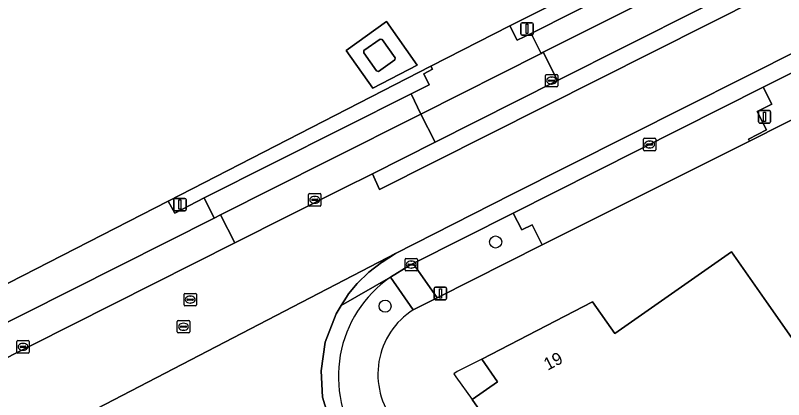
# Model space of a CAD drawing. Extents: x 156702 to 158052, y 387630 to 388992.
# Drawn here: x 157140.6 to 157202.6, y 388302.5 to 388333.6 of the extents above; entities that cross this region are included whole.
import ezdxf

# ---------------------------------------------------------------- set-up
doc = ezdxf.new("R2010")
doc.units = 0
for name, color, linetype in [('IMGEO_Berm_groen', 7, 'Continuous'), ('IMGEO_Boom', 7, 'Continuous'), ('IMGEO_Erf', 7, 'Continuous'), ('IMGEO_Groenvoorziening', 7, 'Continuous'), ('IMGEO_Hek', 7, 'Continuous'), ('IMGEO_Kolk', 7, 'Continuous'), ('IMGEO_Lage_trafo', 7, 'Continuous'), ('IMGEO_Lichtmast', 7, 'Continuous'), ('IMGEO_Pand', 7, 'Continuous'), ('IMGEO_Pand_nummerreeks', 7, 'Continuous'), ('IMGEO_Pand_overbouw', 7, 'Continuous'), ('IMGEO_Parkeervlak_gesloten', 7, 'Continuous'), ('IMGEO_Parkeervlak_open', 7, 'Continuous'), ('IMGEO_Rijbaan_lokaal_gesloten', 7, 'Continuous'), ('IMGEO_Rijbaan_lokaal_open', 7, 'Continuous'), ('IMGEO_Rioolput', 7, 'Continuous'), ('IMGEO_Verkeersbordpaal', 7, 'Continuous'), ('IMGEO_Voetpad_open', 7, 'Continuous')]:
    doc.layers.add(name, color=color, linetype=linetype)

msp = doc.modelspace()

# ---------------------------------------------------------------- linework, layer by layer
at = {"layer": 'IMGEO_Berm_groen'}
for points in [[(157222.36, 388334.779), (157222.274, 388334.914), (157221.376, 388334.463), (157220.601, 388335.944), (157219.436, 388335.357), (157218.736, 388336.736), (157200.913, 388327.752), (157201.617, 388326.399), (157200.425, 388325.795), (157201.173, 388324.315), (157199.731, 388323.57), (157199.814, 388323.396)], [(157183.072, 388315.021), (157182.262, 388316.648), (157181.445, 388316.239), (157180.743, 388317.597), (157172.657, 388313.508), (157174.598, 388310.74)]]:
    msp.add_lwpolyline(points, close=True, dxfattribs=at)
msp.add_lwpolyline([(157172.67, 388309.781), (157170.823, 388312.404)], dxfattribs=at)
for centre, radius, start, end in [((157176.376, 388304.395), 9.746, 124.73394, 214.93326), ((157176.005, 388304.567), 6.189, 122.60722, 218.05882)]:
    msp.add_arc(centre, radius, start, end, dxfattribs=at)
at = {"layer": 'IMGEO_Boom'}
for centre in [(157179.32, 388315.257), (157170.398, 388310.068)]:
    msp.add_circle(centre, 0.489, dxfattribs=at)
at = {"layer": 'IMGEO_Erf'}
for points in [[(157287.748, 388367.548), (157287.476, 388367.66), (157286.254, 388367.11), (157277.203, 388362.704), (157275.769, 388361.999), (157275.844, 388361.85), (157264.626, 388356.371), (157256.833, 388352.351), (157254.995, 388351.412), (157244.44, 388346.111), (157239.077, 388343.333), (157227.498, 388337.345), (157222.36, 388334.779), (157199.814, 388323.396), (157183.072, 388315.021), (157174.598, 388310.74), (157172.67, 388309.781)], [(157055.318, 388268.856), (157065.932, 388274.591), (157095.174, 388289.455), (157094.853, 388290.096), (157097.304, 388291.355), (157097.614, 388290.696), (157097.881, 388290.831), (157119.289, 388301.443), (157121.594, 388302.586), (157122.912, 388303.239), (157126.545, 388305.126), (157128.281, 388306.017), (157129.856, 388306.814), (157137.907, 388310.886), (157152.903, 388318.564), (157174.095, 388329.453), (157180.461, 388332.701), (157200.119, 388342.587), (157202.298, 388343.699), (157206.748, 388345.97), (157208.141, 388346.681), (157233.238, 388359.337)], [(157219.61, 388264.167), (157215.353, 388270.292), (157211.106, 388267.393), (157202.392, 388279.88), (157198.304, 388277.05), (157196.864, 388279.117), (157194.804, 388277.677), (157189.199, 388285.691), (157177.415, 388302.539), (157179.467, 388303.97), (157178.197, 388305.797), (157187.143, 388310.419), (157188.937, 388307.859), (157198.347, 388314.459), (157201.175, 388310.421), (157208.838, 388299.477), (157224.658, 388276.883), (157252.506, 388296.33)]]:
    msp.add_lwpolyline(points, dxfattribs=at)
msp.add_lwpolyline([(157170.522, 388333.055), (157172.994, 388329.541), (157169.403, 388327.676), (157167.248, 388330.729)], close=True, dxfattribs=at)
msp.add_arc((157176.005, 388304.567), 6.189, 122.60722, 218.05882, dxfattribs=at)
at = {"layer": 'IMGEO_Groenvoorziening'}
for points in [[(157199.382, 388340.78), (157199.48, 388340.829), (157200.712, 388341.452), (157200.119, 388342.587), (157180.461, 388332.701), (157181.053, 388331.56), (157182.179, 388332.106)], [(157155.802, 388318.813), (157172.497, 388327.222), (157173.956, 388327.962), (157173.515, 388328.833), (157174.235, 388329.202), (157174.095, 388329.453), (157152.903, 388318.564), (157153.421, 388317.593)]]:
    msp.add_lwpolyline(points, close=True, dxfattribs=at)
at = {"layer": 'IMGEO_Hek'}
for points in [[(157174.095, 388329.453), (157152.903, 388318.564)], [(157152.903, 388318.564), (157137.907, 388310.886)]]:
    msp.add_lwpolyline(points, dxfattribs=at)
at = {"layer": 'IMGEO_Kolk'}
for p, q in [((157183.336, 388327.863), (157183.336, 388328.715)), ((157183.411, 388328.789), (157184.263, 388328.789)), ((157183.824, 388328.569), (157183.849, 388328.569)), ((157184.337, 388328.715), (157184.337, 388327.863)), ((157184.263, 388327.789), (157183.411, 388327.789)), ((157183.595, 388328.283), (157183.595, 388328.295)), ((157184.033, 388328.246), (157183.635, 388328.246)), ((157183.638, 388328.332), (157184.036, 388328.332)), ((157183.847, 388328.009), (157183.822, 388328.009)), ((157184.079, 388328.295), (157184.079, 388328.283)), ((157191.245, 388322.704), (157191.245, 388323.556)), ((157191.32, 388323.63), (157192.172, 388323.63)), ((157192.246, 388323.556), (157192.246, 388322.704)), ((157191.504, 388323.124), (157191.504, 388323.136)), ((157191.942, 388323.087), (157191.544, 388323.087)), ((157191.547, 388323.173), (157191.945, 388323.173)), ((157191.756, 388322.85), (157191.731, 388322.85)), ((157191.733, 388323.41), (157191.758, 388323.41)), ((157191.988, 388323.136), (157191.988, 388323.124)), ((157192.172, 388322.63), (157191.32, 388322.63)), ((157164.299, 388319.161), (157165.151, 388319.161)), ((157164.224, 388318.235), (157164.224, 388319.087)), ((157164.483, 388318.655), (157164.483, 388318.667)), ((157164.921, 388318.618), (157164.523, 388318.618)), ((157164.526, 388318.704), (157164.924, 388318.704)), ((157164.712, 388318.941), (157164.737, 388318.941)), ((157164.967, 388318.667), (157164.967, 388318.655)), ((157165.225, 388319.087), (157165.225, 388318.235)), ((157165.151, 388318.161), (157164.299, 388318.161)), ((157164.735, 388318.381), (157164.71, 388318.381)), ((157172.006, 388313.004), (157172.006, 388313.856)), ((157172.081, 388313.93), (157172.933, 388313.93)), ((157172.494, 388313.71), (157172.519, 388313.71)), ((157173.007, 388313.856), (157173.007, 388313.004)), ((157172.933, 388312.93), (157172.081, 388312.93)), ((157172.265, 388313.424), (157172.265, 388313.436)), ((157172.703, 388313.387), (157172.305, 388313.387)), ((157172.308, 388313.473), (157172.706, 388313.473)), ((157172.517, 388313.15), (157172.492, 388313.15)), ((157172.749, 388313.436), (157172.749, 388313.424)), ((157140.678, 388306.365), (157140.678, 388307.217)), ((157140.753, 388307.291), (157141.605, 388307.291)), ((157140.937, 388306.785), (157140.937, 388306.797)), ((157141.375, 388306.748), (157140.977, 388306.748)), ((157140.98, 388306.834), (157141.378, 388306.834)), ((157141.166, 388307.071), (157141.191, 388307.071)), ((157141.421, 388306.797), (157141.421, 388306.785)), ((157141.679, 388307.217), (157141.679, 388306.365)), ((157141.605, 388306.291), (157140.753, 388306.291)), ((157141.189, 388306.511), (157141.164, 388306.511))]:
    msp.add_line(p, q, dxfattribs=at)
for points in [[(157183.336, 388327.863), (157183.336, 388328.715)], [(157183.411, 388328.789), (157184.263, 388328.789)], [(157184.337, 388328.715), (157184.337, 388327.863)], [(157184.263, 388327.789), (157183.411, 388327.789)], [(157191.245, 388322.704), (157191.245, 388323.556)], [(157191.32, 388323.63), (157192.172, 388323.63)], [(157192.246, 388323.556), (157192.246, 388322.704)], [(157192.172, 388322.63), (157191.32, 388322.63)], [(157164.299, 388319.161), (157165.151, 388319.161)], [(157164.224, 388318.235), (157164.224, 388319.087)], [(157165.225, 388319.087), (157165.225, 388318.235)], [(157165.151, 388318.161), (157164.299, 388318.161)], [(157172.006, 388313.004), (157172.006, 388313.856)], [(157172.081, 388313.93), (157172.933, 388313.93)], [(157173.007, 388313.856), (157173.007, 388313.004)], [(157172.933, 388312.93), (157172.081, 388312.93)], [(157140.678, 388306.365), (157140.678, 388307.217)], [(157140.753, 388307.291), (157141.605, 388307.291)], [(157141.679, 388307.217), (157141.679, 388306.365)], [(157141.605, 388306.291), (157140.753, 388306.291)]]:
    msp.add_lwpolyline(points, dxfattribs=at)
for centre, radius, start, end in [((157183.413, 388328.713), 0.0765, 91.55205, 178.44795), ((157183.413, 388328.713), 0.0765, 91.55205, 178.44795), ((157184.261, 388328.713), 0.0765, 1.55205, 88.44795), ((157184.261, 388328.713), 0.0765, 1.55205, 88.44795), ((157183.413, 388327.865), 0.0765, 181.55205, 268.44795), ((157183.413, 388327.865), 0.0765, 181.55205, 268.44795), ((157183.635, 388328.292), 0.0403, 85.87752, 175.75265), ((157183.632, 388328.282), 0.0366, 178.93798, 274.71019), ((157184.036, 388328.289), 0.043, 264.86636, 352.45326), ((157184.04, 388328.294), 0.0386, 1.73085, 96.63898), ((157184.261, 388327.865), 0.0765, 271.55205, 358.44795), ((157184.261, 388327.865), 0.0765, 271.55205, 358.44795), ((157191.322, 388323.554), 0.0765, 91.55205, 178.44795), ((157191.322, 388323.554), 0.0765, 91.55205, 178.44795), ((157192.17, 388323.554), 0.0765, 1.55205, 88.44795), ((157192.17, 388323.554), 0.0765, 1.55205, 88.44795), ((157191.544, 388323.133), 0.0403, 85.87752, 175.75265), ((157191.541, 388323.123), 0.0366, 178.93798, 274.71019), ((157191.945, 388323.13), 0.043, 264.86636, 352.45326), ((157191.949, 388323.135), 0.0386, 1.73085, 96.63898), ((157191.322, 388322.706), 0.0765, 181.55205, 268.44795), ((157191.322, 388322.706), 0.0765, 181.55205, 268.44795), ((157192.17, 388322.706), 0.0765, 271.55205, 358.44795), ((157192.17, 388322.706), 0.0765, 271.55205, 358.44795), ((157164.301, 388319.085), 0.0765, 91.55205, 178.44795), ((157164.301, 388319.085), 0.0765, 91.55205, 178.44795), ((157165.149, 388319.085), 0.0765, 1.55205, 88.44795), ((157165.149, 388319.085), 0.0765, 1.55205, 88.44795), ((157164.523, 388318.664), 0.0403, 85.87752, 175.75265), ((157164.52, 388318.654), 0.0366, 178.93798, 274.71019), ((157164.924, 388318.661), 0.043, 264.86636, 352.45326), ((157164.928, 388318.666), 0.0386, 1.73085, 96.63898), ((157164.301, 388318.237), 0.0765, 181.55205, 268.44795), ((157164.301, 388318.237), 0.0765, 181.55205, 268.44795), ((157165.149, 388318.237), 0.0765, 271.55205, 358.44795), ((157165.149, 388318.237), 0.0765, 271.55205, 358.44795), ((157172.083, 388313.854), 0.0765, 91.55205, 178.44795), ((157172.083, 388313.854), 0.0765, 91.55205, 178.44795), ((157172.931, 388313.854), 0.0765, 1.55205, 88.44795), ((157172.931, 388313.854), 0.0765, 1.55205, 88.44795), ((157172.083, 388313.006), 0.0765, 181.55205, 268.44795), ((157172.083, 388313.006), 0.0765, 181.55205, 268.44795), ((157172.305, 388313.433), 0.0403, 85.87752, 175.75265), ((157172.302, 388313.423), 0.0366, 178.93798, 274.71019), ((157172.706, 388313.43), 0.043, 264.86636, 352.45326), ((157172.71, 388313.435), 0.0386, 1.73085, 96.63898), ((157172.931, 388313.006), 0.0765, 271.55205, 358.44795), ((157172.931, 388313.006), 0.0765, 271.55205, 358.44795), ((157140.755, 388307.215), 0.0765, 91.55205, 178.44795), ((157140.755, 388307.215), 0.0765, 91.55205, 178.44795), ((157140.977, 388306.794), 0.0403, 85.87752, 175.75265), ((157140.974, 388306.784), 0.0366, 178.93798, 274.71019), ((157141.378, 388306.791), 0.043, 264.86636, 352.45326), ((157141.382, 388306.796), 0.0386, 1.73085, 96.63898), ((157141.603, 388307.215), 0.0765, 1.55205, 88.44795), ((157141.603, 388307.215), 0.0765, 1.55205, 88.44795), ((157140.755, 388306.367), 0.0765, 181.55205, 268.44795), ((157140.755, 388306.367), 0.0765, 181.55205, 268.44795), ((157141.603, 388306.367), 0.0765, 271.55205, 358.44795), ((157141.603, 388306.367), 0.0765, 271.55205, 358.44795)]:
    msp.add_arc(centre, radius, start, end, dxfattribs=at)
for centre, major_axis, ratio, start_param, end_param in [((157183.823, 388328.289), (-0.387, 0.002), 0.722429, 4.712389, 7.853982), ((157183.848, 388328.289), (-0.39, 0.002), 0.717154, 1.570796, 4.712389), ((157191.732, 388323.13), (-0.387, 0.002), 0.722429, 4.712389, 7.853982), ((157191.757, 388323.13), (-0.39, 0.002), 0.717154, 1.570796, 4.712389), ((157164.711, 388318.661), (-0.387, 0.002), 0.722429, 4.712389, 7.853982), ((157164.736, 388318.661), (-0.39, 0.002), 0.717154, 1.570796, 4.712389), ((157172.493, 388313.43), (-0.387, 0.002), 0.722429, 4.712389, 7.853982), ((157172.518, 388313.43), (-0.39, 0.002), 0.717154, 1.570796, 4.712389), ((157141.165, 388306.791), (-0.387, 0.002), 0.722429, 4.712389, 7.853982), ((157141.19, 388306.791), (-0.39, 0.002), 0.717154, 1.570796, 4.712389)]:
    msp.add_ellipse(centre, major_axis=major_axis, ratio=ratio, start_param=start_param, end_param=end_param, dxfattribs=at)
at = {"layer": 'IMGEO_Lage_trafo'}
msp.add_lwpolyline([(157169.876, 388329.029), (157171.182, 388329.961), (157171.218, 388330.131), (157170.174, 388331.605), (157169.998, 388331.634), (157168.691, 388330.713), (157168.674, 388330.525), (157169.697, 388329.068)], close=True, dxfattribs=at)
at = {"layer": 'IMGEO_Lichtmast'}
for p, q in [((157181.352, 388332.068), (157181.352, 388332.868)), ((157181.352, 388332.868), (157181.352, 388332.068)), ((157181.452, 388332.968), (157182.242, 388332.968)), ((157182.242, 388332.968), (157181.452, 388332.968)), ((157182.342, 388332.868), (157182.342, 388332.068)), ((157182.342, 388332.068), (157182.342, 388332.868)), ((157182.242, 388331.968), (157181.452, 388331.968)), ((157181.452, 388331.968), (157182.242, 388331.968)), ((157153.346, 388317.878), (157153.346, 388318.678)), ((157153.346, 388318.678), (157153.346, 388317.878)), ((157153.446, 388318.778), (157154.236, 388318.778)), ((157154.236, 388318.778), (157153.446, 388318.778)), ((157154.336, 388318.678), (157154.336, 388317.878)), ((157154.336, 388317.878), (157154.336, 388318.678)), ((157154.236, 388317.778), (157153.446, 388317.778)), ((157153.446, 388317.778), (157154.236, 388317.778))]:
    msp.add_line(p, q, dxfattribs=at)
for points in [[(157181.772, 388332.843), (157181.922, 388332.843), (157181.922, 388332.093), (157181.772, 388332.093), (157181.772, 388332.843)], [(157153.766, 388318.653), (157153.916, 388318.653), (157153.916, 388317.903), (157153.766, 388317.903), (157153.766, 388318.653)]]:
    msp.add_lwpolyline(points, dxfattribs=at)
for centre, start, end in [((157181.452, 388332.868), 90, 180), ((157181.452, 388332.868), 90, 180), ((157182.242, 388332.868), 0, 90), ((157182.242, 388332.868), 360, 90), ((157181.452, 388332.068), 180, 270), ((157181.452, 388332.068), 180, 270), ((157182.242, 388332.068), 270, 0), ((157182.242, 388332.068), 270, 0), ((157153.446, 388318.678), 90, 180), ((157153.446, 388318.678), 90, 180), ((157154.236, 388318.678), 0, 90), ((157154.236, 388318.678), 360, 90), ((157153.446, 388317.878), 180, 270), ((157153.446, 388317.878), 180, 270), ((157154.236, 388317.878), 270, 0), ((157154.236, 388317.878), 270, 0)]:
    msp.add_arc(centre, 0.1, start, end, dxfattribs=at)
at = {"layer": 'IMGEO_Pand'}
msp.add_lwpolyline([(157189.199, 388285.691), (157208.838, 388299.477), (157201.175, 388310.421), (157198.347, 388314.459), (157188.937, 388307.859), (157187.143, 388310.419), (157178.197, 388305.797), (157179.467, 388303.97), (157177.415, 388302.539)], close=True, dxfattribs=at)
at = {"layer": 'IMGEO_Pand_overbouw'}
msp.add_lwpolyline([(157178.197, 388305.797), (157176.225, 388304.786), (157175.958, 388304.613), (157176.121, 388304.363), (157177.415, 388302.539), (157179.467, 388303.97)], close=True, dxfattribs=at)
at = {"layer": 'IMGEO_Parkeervlak_gesloten'}
msp.add_lwpolyline([(157279.127, 388368.703), (157180.605, 388319.095), (157171.244, 388314.319), (157170.159, 388313.64), (157170.115, 388313.613), (157169.086, 388312.83), (157168.134, 388311.902), (157167.449, 388311.074), (157167.285, 388310.812), (157166.862, 388310.136), (157170.823, 388312.404), (157172.303, 388313.33), (157172.657, 388313.508), (157180.743, 388317.597), (157200.913, 388327.752), (157218.736, 388336.736)], dxfattribs=at)
at = {"layer": 'IMGEO_Parkeervlak_open'}
for points in [[(157201.348, 388336.878), (157200.2, 388339.156), (157183.169, 388330.579), (157184.317, 388328.298)], [(157166.981, 388319.566), (157169.378, 388320.773), (157174.441, 388323.323), (157173.295, 388325.591), (157165.78, 388321.806), (157157.129, 388317.448), (157158.272, 388315.179)]]:
    msp.add_lwpolyline(points, close=True, dxfattribs=at)
at = {"layer": 'IMGEO_Rijbaan_lokaal_gesloten'}
for points in [[(157279.127, 388368.703), (157285.498, 388371.81), (157294.645, 388375.709), (157303.766, 388378.867), (157314.242, 388381.65), (157428.83, 388408.527), (157427.649, 388413.564), (157313.182, 388386.746), (157307.564, 388385.322), (157304.11, 388384.347), (157298.594, 388382.628), (157295.094, 388381.431), (157289.829, 388379.374), (157285.802, 388377.632), (157280.387, 388375.114), (157169.957, 388319.498), (157169.378, 388320.773), (157166.981, 388319.566), (157158.272, 388315.179), (157138.553, 388305.245), (157132.072, 388301.981), (157122.397, 388297.107), (157066.549, 388268.973)], [(157275.25, 388374.107), (157270.223, 388371.575), (157258.616, 388365.727), (157251.392, 388362.088), (157245.122, 388358.93), (157212.051, 388342.27), (157201.348, 388336.878), (157184.317, 388328.298), (157174.441, 388323.323), (157169.378, 388320.773), (157169.957, 388319.498), (157280.387, 388375.114)], [(157064.311, 388259.963), (157069.269, 388262.524), (157081.717, 388268.807), (157083.645, 388269.772), (157096.097, 388276.064), (157113.037, 388284.606), (157114.576, 388285.374), (157124.187, 388290.222), (157124.485, 388290.372), (157126.055, 388291.164), (157126.271, 388291.273), (157136.976, 388296.673), (157146.433, 388301.427), (157146.447, 388301.446), (157171.244, 388314.319), (157180.605, 388319.095), (157279.127, 388368.703)], [(157290.068, 388122.059), (157284.128, 388130.537), (157250.785, 388178.4), (157218.017, 388225.194), (157168.536, 388296.106), (157166.328, 388299.54), (157165.346, 388302.72), (157165.232, 388304.849), (157165.572, 388307.171), (157166.44, 388309.461), (157166.862, 388310.136), (157167.285, 388310.812), (157167.449, 388311.074), (157168.134, 388311.902), (157169.086, 388312.83), (157170.115, 388313.613), (157170.159, 388313.64), (157171.244, 388314.319), (157146.447, 388301.446), (157146.433, 388301.427)], [(157170.823, 388312.404), (157166.862, 388310.136), (157166.44, 388309.461), (157165.572, 388307.171), (157165.232, 388304.849), (157165.346, 388302.72), (157166.328, 388299.54), (157168.536, 388296.106), (157218.017, 388225.194), (157250.785, 388178.4), (157284.128, 388130.537), (157290.068, 388122.059)]]:
    msp.add_lwpolyline(points, dxfattribs=at)
msp.add_arc((157176.376, 388304.395), 9.746, 124.73394, 214.93326, dxfattribs=at)
at = {"layer": 'IMGEO_Rijbaan_lokaal_open'}
msp.add_lwpolyline([(157180.743, 388317.597), (157181.445, 388316.239), (157182.262, 388316.648), (157183.072, 388315.021), (157199.814, 388323.396), (157199.731, 388323.57), (157201.173, 388324.315), (157200.425, 388325.795), (157201.617, 388326.399), (157200.913, 388327.752)], close=True, dxfattribs=at)
at = {"layer": 'IMGEO_Rioolput'}
for p, q in [((157154.173, 388310.179), (157154.173, 388311.031)), ((157154.248, 388311.105), (157155.1, 388311.105)), ((157155.174, 388311.031), (157155.174, 388310.179)), ((157154.432, 388310.599), (157154.432, 388310.611)), ((157154.87, 388310.562), (157154.472, 388310.562)), ((157154.475, 388310.648), (157154.873, 388310.648)), ((157154.661, 388310.885), (157154.686, 388310.885)), ((157154.916, 388310.611), (157154.916, 388310.599)), ((157155.1, 388310.105), (157154.248, 388310.105)), ((157154.684, 388310.325), (157154.659, 388310.325)), ((157153.629, 388307.991), (157153.629, 388308.843)), ((157153.704, 388308.917), (157154.556, 388308.917)), ((157154.117, 388308.697), (157154.142, 388308.697)), ((157154.63, 388308.843), (157154.63, 388307.991)), ((157153.888, 388308.411), (157153.888, 388308.423)), ((157154.326, 388308.374), (157153.928, 388308.374)), ((157153.931, 388308.46), (157154.329, 388308.46)), ((157154.14, 388308.137), (157154.115, 388308.137)), ((157154.372, 388308.423), (157154.372, 388308.411)), ((157154.556, 388307.917), (157153.704, 388307.917))]:
    msp.add_line(p, q, dxfattribs=at)
for points in [[(157154.173, 388310.179), (157154.173, 388311.031)], [(157154.248, 388311.105), (157155.1, 388311.105)], [(157155.174, 388311.031), (157155.174, 388310.179)], [(157155.1, 388310.105), (157154.248, 388310.105)], [(157153.629, 388307.991), (157153.629, 388308.843)], [(157153.704, 388308.917), (157154.556, 388308.917)], [(157154.63, 388308.843), (157154.63, 388307.991)], [(157154.556, 388307.917), (157153.704, 388307.917)]]:
    msp.add_lwpolyline(points, dxfattribs=at)
for centre, radius, start, end in [((157154.25, 388311.029), 0.0765, 91.55205, 178.44795), ((157154.25, 388311.029), 0.0765, 91.55205, 178.44795), ((157155.098, 388311.029), 0.0765, 1.55205, 88.44795), ((157155.098, 388311.029), 0.0765, 1.55205, 88.44795), ((157154.472, 388310.608), 0.0403, 85.87752, 175.75265), ((157154.469, 388310.598), 0.0366, 178.93798, 274.71019), ((157154.873, 388310.605), 0.043, 264.86636, 352.45326), ((157154.877, 388310.61), 0.0386, 1.73085, 96.63898), ((157154.25, 388310.181), 0.0765, 181.55205, 268.44795), ((157154.25, 388310.181), 0.0765, 181.55205, 268.44795), ((157155.098, 388310.181), 0.0765, 271.55205, 358.44795), ((157155.098, 388310.181), 0.0765, 271.55205, 358.44795), ((157153.706, 388308.841), 0.0765, 91.55205, 178.44795), ((157153.706, 388308.841), 0.0765, 91.55205, 178.44795), ((157154.554, 388308.841), 0.0765, 1.55205, 88.44795), ((157154.554, 388308.841), 0.0765, 1.55205, 88.44795), ((157153.706, 388307.993), 0.0765, 181.55205, 268.44795), ((157153.706, 388307.993), 0.0765, 181.55205, 268.44795), ((157153.928, 388308.42), 0.0403, 85.87752, 175.75265), ((157153.925, 388308.41), 0.0366, 178.93798, 274.71019), ((157154.329, 388308.417), 0.043, 264.86636, 352.45326), ((157154.333, 388308.422), 0.0386, 1.73085, 96.63898), ((157154.554, 388307.993), 0.0765, 271.55205, 358.44795), ((157154.554, 388307.993), 0.0765, 271.55205, 358.44795)]:
    msp.add_arc(centre, radius, start, end, dxfattribs=at)
for centre, major_axis, ratio, start_param, end_param in [((157154.66, 388310.605), (-0.387, 0.002), 0.722429, 4.712389, 7.853982), ((157154.685, 388310.605), (-0.39, 0.002), 0.717154, 1.570796, 4.712389), ((157154.116, 388308.417), (-0.387, 0.002), 0.722429, 4.712389, 7.853982), ((157154.141, 388308.417), (-0.39, 0.002), 0.717154, 1.570796, 4.712389)]:
    msp.add_ellipse(centre, major_axis=major_axis, ratio=ratio, start_param=start_param, end_param=end_param, dxfattribs=at)
at = {"layer": 'IMGEO_Verkeersbordpaal'}
for p, q in [((157200.52, 388324.966), (157200.52, 388325.766)), ((157200.52, 388325.766), (157200.52, 388324.966)), ((157200.62, 388325.866), (157201.41, 388325.866)), ((157201.41, 388325.866), (157200.62, 388325.866)), ((157201.51, 388325.766), (157201.51, 388324.966)), ((157201.51, 388324.966), (157201.51, 388325.766)), ((157201.41, 388324.866), (157200.62, 388324.866)), ((157200.62, 388324.866), (157201.41, 388324.866)), ((157174.37, 388310.699), (157174.37, 388311.499)), ((157174.37, 388311.499), (157174.37, 388310.699)), ((157174.47, 388311.599), (157175.26, 388311.599)), ((157175.26, 388311.599), (157174.47, 388311.599)), ((157175.36, 388311.499), (157175.36, 388310.699)), ((157175.36, 388310.699), (157175.36, 388311.499)), ((157175.26, 388310.599), (157174.47, 388310.599)), ((157174.47, 388310.599), (157175.26, 388310.599))]:
    msp.add_line(p, q, dxfattribs=at)
for points in [[(157200.94, 388325.741), (157201.09, 388325.741), (157201.09, 388324.991), (157200.94, 388324.991), (157200.94, 388325.741)], [(157174.79, 388311.474), (157174.94, 388311.474), (157174.94, 388310.724), (157174.79, 388310.724), (157174.79, 388311.474)]]:
    msp.add_lwpolyline(points, dxfattribs=at)
for centre, start, end in [((157200.62, 388325.766), 90, 180), ((157200.62, 388325.766), 90, 180), ((157201.41, 388325.766), 0, 90), ((157201.41, 388325.766), 360, 90), ((157200.62, 388324.966), 180, 270), ((157200.62, 388324.966), 180, 270), ((157201.41, 388324.966), 270, 0), ((157201.41, 388324.966), 270, 0), ((157174.47, 388311.499), 90, 180), ((157174.47, 388311.499), 90, 180), ((157175.26, 388311.499), 0, 90), ((157175.26, 388311.499), 360, 90), ((157174.47, 388310.699), 180, 270), ((157174.47, 388310.699), 180, 270), ((157175.26, 388310.699), 270, 0), ((157175.26, 388310.699), 270, 0)]:
    msp.add_arc(centre, 0.1, start, end, dxfattribs=at)
at = {"layer": 'IMGEO_Voetpad_open'}
for points in [[(157200.2, 388339.156), (157199.382, 388340.78), (157182.179, 388332.106), (157182.987, 388330.487), (157183.169, 388330.579)], [(157172.994, 388329.541), (157170.522, 388333.055), (157167.248, 388330.729), (157169.403, 388327.676)], [(157174.095, 388329.453), (157174.235, 388329.202), (157173.515, 388328.833), (157173.956, 388327.962), (157172.497, 388327.222), (157173.295, 388325.591), (157182.987, 388330.487), (157182.179, 388332.106), (157181.053, 388331.56), (157180.461, 388332.701)], [(157169.876, 388329.029), (157169.697, 388329.068), (157168.674, 388330.525), (157168.691, 388330.713), (157169.998, 388331.634), (157170.174, 388331.605), (157171.218, 388330.131), (157171.182, 388329.961)], [(157184.317, 388328.298), (157183.169, 388330.579), (157182.987, 388330.487), (157173.295, 388325.591), (157174.441, 388323.323)], [(157173.295, 388325.591), (157172.497, 388327.222), (157155.802, 388318.813), (157156.602, 388317.183), (157157.129, 388317.448), (157165.78, 388321.806)], [(157156.602, 388317.183), (157155.802, 388318.813), (157153.421, 388317.593), (157152.903, 388318.564), (157137.907, 388310.886), (157138.362, 388310.038), (157136.578, 388309.136), (157137.409, 388307.516)], [(157158.272, 388315.179), (157157.129, 388317.448), (157156.602, 388317.183), (157137.409, 388307.516), (157138.553, 388305.245)], [(157170.823, 388312.404), (157172.67, 388309.781), (157174.598, 388310.74), (157172.657, 388313.508), (157172.303, 388313.33)]]:
    msp.add_lwpolyline(points, close=True, dxfattribs=at)

# ---------------------------------------------------------------- texts
at = {"layer": 'IMGEO_Pand_nummerreeks'}
msp.add_text('19', height=1, rotation=27.32339, dxfattribs=at).set_placement((157183.522, 388304.857))

doc.saveas('drawing.dxf')
